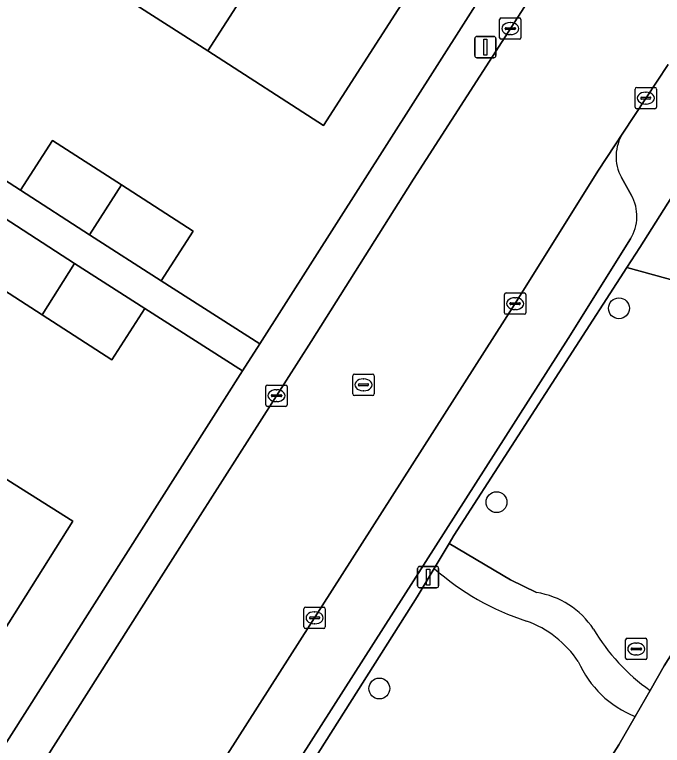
# Model space of a CAD drawing. Extents: x 159039 to 160102, y 381214 to 382524.
# Drawn here: x 159337.93 to 159368.3, y 381848.96 to 381883.21 of the extents above; entities that cross this region are included whole.
import ezdxf

# ---------------------------------------------------------------- set-up
doc = ezdxf.new("R2010")
doc.units = 0
for name, color, linetype in [('IMGEO_Boom', 7, 'Continuous'), ('IMGEO_Erf', 7, 'Continuous'), ('IMGEO_Groenvoorziening', 7, 'Continuous'), ('IMGEO_Kolk', 7, 'Continuous'), ('IMGEO_Lichtmast', 7, 'Continuous'), ('IMGEO_Pand', 7, 'Continuous'), ('IMGEO_Parkeervlak_open', 7, 'Continuous'), ('IMGEO_Rijbaan_lokaal_open', 7, 'Continuous'), ('IMGEO_Rioolput', 7, 'Continuous'), ('IMGEO_Voetpad_halfverhard', 7, 'Continuous'), ('IMGEO_Voetpad_open', 7, 'Continuous')]:
    doc.layers.add(name, color=color, linetype=linetype)

msp = doc.modelspace()

# ---------------------------------------------------------------- linework, layer by layer
at = {"layer": 'IMGEO_Boom'}
for centre in [(159366.267, 381869.441), (159360.526, 381860.353), (159355.031, 381851.622)]:
    msp.add_circle(centre, 0.489, dxfattribs=at)
at = {"layer": 'IMGEO_Erf'}
for points in [[(159359.86, 381887.675), (159359.727, 381887.759), (159350.052, 381893.861), (159332.365, 381905.434), (159330.306, 381901.885), (159335.73, 381898.391), (159340.897, 381895.062), (159346.193, 381891.651), (159351.372, 381888.315), (159356.797, 381884.82), (159352.409, 381878.007), (159346.983, 381881.502), (159341.804, 381884.838), (159338.51, 381886.96)], [(159338.51, 381886.96), (159337.13, 381884.818), (159335.128, 381886.107), (159336.508, 381888.249), (159331.341, 381891.577), (159325.917, 381895.071), (159321.381, 381888.03), (159321.89, 381887.702), (159325.177, 381885.584), (159324.166, 381884.015), (159327.732, 381881.718), (159329.234, 381884.051), (159332.464, 381881.971), (159335.828, 381879.804), (159334.325, 381877.472), (159338.207, 381874.971), (159339.709, 381877.304), (159342.939, 381875.224), (159346.303, 381873.057), (159344.8, 381870.725), (159349.432, 381867.776), (159360.21, 381884.703)], [(159336.081, 381846.809), (159348.622, 381866.504), (159344.033, 381869.426), (159342.487, 381867.025), (159339.221, 381869.129), (159335.891, 381871.274)], [(159335.266, 381862.856), (159340.655, 381859.458), (159336.243, 381852.461)]]:
    msp.add_lwpolyline(points, dxfattribs=at)
at = {"layer": 'IMGEO_Groenvoorziening'}
for points in [[(159372.198, 381880.139), (159367.239, 381872.292), (159366.633, 381871.354), (159372.721, 381869.68)], [(159372.721, 381869.68), (159366.633, 381871.354), (159358.524, 381858.795), (159358.302, 381858.425), (159361.185, 381856.719), (159362.405, 381856.12)], [(159367.724, 381851.534), (159368.38, 381852.687), (159375.795, 381864.415)], [(159357.599, 381857.253), (159356.8, 381855.922), (159348.816, 381843.306), (159349.956, 381842.576), (159351.386, 381840.481), (159351.417, 381840.452), (159352.153, 381839.772), (159354.123, 381838.332), (159356.566, 381837.77), (159358.779, 381837.209), (159366.269, 381848.977)], [(159366.269, 381848.977), (159367.032, 381850.318)]]:
    msp.add_lwpolyline(points, dxfattribs=at)
for centre, radius, start, end in [((159365.784, 381866.567), 12.4, 228.6903, 251.8997), ((159361.806, 381852.251), 3.915, 33.3775, 81.1955), ((159360.273, 381850.142), 4.926, 33.9119, 70.3152), ((159373.079, 381859.133), 9.296, 210.5682, 234.8257), ((159368.765, 381854.79), 4.796, 203.3253, 248.8159)]:
    msp.add_arc(centre, radius, start, end, dxfattribs=at)
at = {"layer": 'IMGEO_Kolk'}
for p, q in [((159360.746, 381883.049), (159361.598, 381883.049)), ((159360.671, 381882.123), (159360.671, 381882.975)), ((159361.159, 381882.829), (159361.184, 381882.829)), ((159361.672, 381882.975), (159361.672, 381882.123)), ((159360.93, 381882.543), (159360.93, 381882.555)), ((159361.368, 381882.506), (159360.97, 381882.506)), ((159360.973, 381882.592), (159361.371, 381882.592)), ((159361.414, 381882.555), (159361.414, 381882.543)), ((159361.598, 381882.049), (159360.746, 381882.049)), ((159361.182, 381882.269), (159361.157, 381882.269)), ((159367.027, 381878.865), (159367.027, 381879.717)), ((159367.102, 381879.791), (159367.954, 381879.791)), ((159368.028, 381879.717), (159368.028, 381878.865)), ((159367.286, 381879.285), (159367.286, 381879.297)), ((159367.724, 381879.248), (159367.326, 381879.248)), ((159367.329, 381879.334), (159367.727, 381879.334)), ((159367.515, 381879.571), (159367.54, 381879.571)), ((159367.77, 381879.297), (159367.77, 381879.285)), ((159367.538, 381879.011), (159367.513, 381879.011)), ((159367.954, 381878.791), (159367.102, 381878.791)), ((159360.899, 381869.233), (159360.899, 381870.085)), ((159360.974, 381870.159), (159361.826, 381870.159)), ((159361.9, 381870.085), (159361.9, 381869.233)), ((159361.158, 381869.653), (159361.158, 381869.665)), ((159361.201, 381869.702), (159361.599, 381869.702)), ((159361.387, 381869.939), (159361.412, 381869.939)), ((159361.642, 381869.665), (159361.642, 381869.653)), ((159361.596, 381869.616), (159361.198, 381869.616)), ((159361.41, 381869.379), (159361.385, 381869.379)), ((159361.826, 381869.159), (159360.974, 381869.159)), ((159349.71, 381864.92), (159349.71, 381865.772)), ((159349.785, 381865.846), (159350.637, 381865.846)), ((159350.198, 381865.626), (159350.223, 381865.626)), ((159350.711, 381865.772), (159350.711, 381864.92)), ((159349.969, 381865.34), (159349.969, 381865.352)), ((159350.407, 381865.303), (159350.009, 381865.303)), ((159350.012, 381865.389), (159350.41, 381865.389)), ((159350.453, 381865.352), (159350.453, 381865.34)), ((159350.221, 381865.066), (159350.196, 381865.066)), ((159350.637, 381864.846), (159349.785, 381864.846)), ((159351.495, 381854.508), (159351.495, 381855.36)), ((159351.57, 381855.434), (159352.422, 381855.434)), ((159352.496, 381855.36), (159352.496, 381854.508)), ((159351.754, 381854.928), (159351.754, 381854.94)), ((159351.797, 381854.977), (159352.195, 381854.977)), ((159351.983, 381855.214), (159352.008, 381855.214)), ((159352.238, 381854.94), (159352.238, 381854.928)), ((159352.192, 381854.891), (159351.794, 381854.891)), ((159352.006, 381854.654), (159351.981, 381854.654)), ((159352.422, 381854.434), (159351.57, 381854.434))]:
    msp.add_line(p, q, dxfattribs=at)
for points in [[(159360.746, 381883.049), (159361.598, 381883.049)], [(159360.671, 381882.123), (159360.671, 381882.975)], [(159361.672, 381882.975), (159361.672, 381882.123)], [(159361.598, 381882.049), (159360.746, 381882.049)], [(159367.027, 381878.865), (159367.027, 381879.717)], [(159367.102, 381879.791), (159367.954, 381879.791)], [(159368.028, 381879.717), (159368.028, 381878.865)], [(159367.954, 381878.791), (159367.102, 381878.791)], [(159360.899, 381869.233), (159360.899, 381870.085)], [(159360.974, 381870.159), (159361.826, 381870.159)], [(159361.9, 381870.085), (159361.9, 381869.233)], [(159361.826, 381869.159), (159360.974, 381869.159)], [(159349.71, 381864.92), (159349.71, 381865.772)], [(159349.785, 381865.846), (159350.637, 381865.846)], [(159350.711, 381865.772), (159350.711, 381864.92)], [(159350.637, 381864.846), (159349.785, 381864.846)], [(159351.495, 381854.508), (159351.495, 381855.36)], [(159351.57, 381855.434), (159352.422, 381855.434)], [(159352.496, 381855.36), (159352.496, 381854.508)], [(159352.422, 381854.434), (159351.57, 381854.434)]]:
    msp.add_lwpolyline(points, dxfattribs=at)
for centre, radius, start, end in [((159360.748, 381882.973), 0.0765, 91.552, 178.448), ((159360.748, 381882.973), 0.0765, 91.552, 178.448), ((159361.596, 381882.973), 0.0765, 1.552, 88.448), ((159361.596, 381882.973), 0.0765, 1.552, 88.448), ((159360.97, 381882.552), 0.0403, 85.8775, 175.7526), ((159360.967, 381882.542), 0.0366, 178.938, 274.7102), ((159361.371, 381882.549), 0.043, 264.8664, 352.4533), ((159361.375, 381882.554), 0.0386, 1.7309, 96.639), ((159360.748, 381882.125), 0.0765, 181.552, 268.448), ((159360.748, 381882.125), 0.0765, 181.552, 268.448), ((159361.596, 381882.125), 0.0765, 271.552, 358.448), ((159361.596, 381882.125), 0.0765, 271.552, 358.448), ((159367.104, 381879.715), 0.0765, 91.552, 178.448), ((159367.104, 381879.715), 0.0765, 91.552, 178.448), ((159367.952, 381879.715), 0.0765, 1.552, 88.448), ((159367.952, 381879.715), 0.0765, 1.552, 88.448), ((159367.326, 381879.294), 0.0403, 85.8775, 175.7526), ((159367.323, 381879.284), 0.0366, 178.938, 274.7102), ((159367.727, 381879.291), 0.043, 264.8664, 352.4533), ((159367.731, 381879.296), 0.0386, 1.7309, 96.639), ((159367.104, 381878.867), 0.0765, 181.552, 268.448), ((159367.104, 381878.867), 0.0765, 181.552, 268.448), ((159367.952, 381878.867), 0.0765, 271.552, 358.448), ((159367.952, 381878.867), 0.0765, 271.552, 358.448), ((159360.976, 381870.083), 0.0765, 91.552, 178.448), ((159360.976, 381870.083), 0.0765, 91.552, 178.448), ((159361.824, 381870.083), 0.0765, 1.552, 88.448), ((159361.824, 381870.083), 0.0765, 1.552, 88.448), ((159361.198, 381869.662), 0.0403, 85.8775, 175.7526), ((159361.195, 381869.652), 0.0366, 178.938, 274.7102), ((159361.599, 381869.659), 0.043, 264.8664, 352.4533), ((159361.603, 381869.664), 0.0386, 1.7309, 96.639), ((159360.976, 381869.235), 0.0765, 181.552, 268.448), ((159360.976, 381869.235), 0.0765, 181.552, 268.448), ((159361.824, 381869.235), 0.0765, 271.552, 358.448), ((159361.824, 381869.235), 0.0765, 271.552, 358.448), ((159349.787, 381865.77), 0.0765, 91.552, 178.448), ((159349.787, 381865.77), 0.0765, 91.552, 178.448), ((159350.635, 381865.77), 0.0765, 1.552, 88.448), ((159350.635, 381865.77), 0.0765, 1.552, 88.448), ((159350.009, 381865.349), 0.0403, 85.8775, 175.7526), ((159350.006, 381865.339), 0.0366, 178.938, 274.7102), ((159350.41, 381865.346), 0.043, 264.8664, 352.4533), ((159350.414, 381865.351), 0.0386, 1.7309, 96.639), ((159349.787, 381864.922), 0.0765, 181.552, 268.448), ((159349.787, 381864.922), 0.0765, 181.552, 268.448), ((159350.635, 381864.922), 0.0765, 271.552, 358.448), ((159350.635, 381864.922), 0.0765, 271.552, 358.448), ((159351.572, 381855.358), 0.0765, 91.552, 178.448), ((159351.572, 381855.358), 0.0765, 91.552, 178.448), ((159352.42, 381855.358), 0.0765, 1.552, 88.448), ((159352.42, 381855.358), 0.0765, 1.552, 88.448), ((159351.794, 381854.937), 0.0403, 85.8775, 175.7526), ((159351.791, 381854.927), 0.0366, 178.938, 274.7102), ((159352.195, 381854.934), 0.043, 264.8664, 352.4533), ((159352.199, 381854.939), 0.0386, 1.7309, 96.639), ((159351.572, 381854.51), 0.0765, 181.552, 268.448), ((159351.572, 381854.51), 0.0765, 181.552, 268.448), ((159352.42, 381854.51), 0.0765, 271.552, 358.448), ((159352.42, 381854.51), 0.0765, 271.552, 358.448)]:
    msp.add_arc(centre, radius, start, end, dxfattribs=at)
for centre, major_axis, ratio, start_param, end_param in [((159361.158, 381882.549), (-0.387, 0.002), 0.722429, 4.712389, 7.853982), ((159361.183, 381882.549), (-0.39, 0.002), 0.717154, 1.570796, 4.712389), ((159367.514, 381879.291), (-0.387, 0.002), 0.722429, 4.712389, 7.853982), ((159367.539, 381879.291), (-0.39, 0.002), 0.717154, 1.570796, 4.712389), ((159361.386, 381869.659), (-0.387, 0.002), 0.722429, 4.712389, 7.853982), ((159361.411, 381869.659), (-0.39, 0.002), 0.717154, 1.570796, 4.712389), ((159350.197, 381865.346), (-0.387, 0.002), 0.722429, 4.712389, 7.853982), ((159350.222, 381865.346), (-0.39, 0.002), 0.717154, 1.570796, 4.712389), ((159351.982, 381854.934), (-0.387, 0.002), 0.722429, 4.712389, 7.853982), ((159352.007, 381854.934), (-0.39, 0.002), 0.717154, 1.570796, 4.712389)]:
    msp.add_ellipse(centre, major_axis=major_axis, ratio=ratio, start_param=start_param, end_param=end_param, dxfattribs=at)
at = {"layer": 'IMGEO_Lichtmast'}
for p, q in [((159359.506, 381881.284), (159359.506, 381882.084)), ((159359.506, 381882.084), (159359.506, 381881.284)), ((159359.606, 381882.184), (159360.396, 381882.184)), ((159360.396, 381882.184), (159359.606, 381882.184)), ((159360.496, 381882.084), (159360.496, 381881.284)), ((159360.496, 381881.284), (159360.496, 381882.084)), ((159360.396, 381881.184), (159359.606, 381881.184)), ((159359.606, 381881.184), (159360.396, 381881.184)), ((159356.922, 381857.342), (159357.712, 381857.342)), ((159357.712, 381857.342), (159356.922, 381857.342)), ((159356.822, 381856.442), (159356.822, 381857.242)), ((159356.822, 381857.242), (159356.822, 381856.442)), ((159357.812, 381857.242), (159357.812, 381856.442)), ((159357.812, 381856.442), (159357.812, 381857.242)), ((159357.712, 381856.342), (159356.922, 381856.342)), ((159356.922, 381856.342), (159357.712, 381856.342))]:
    msp.add_line(p, q, dxfattribs=at)
for points in [[(159359.926, 381882.059), (159360.076, 381882.059), (159360.076, 381881.309), (159359.926, 381881.309), (159359.926, 381882.059)], [(159357.242, 381857.217), (159357.392, 381857.217), (159357.392, 381856.467), (159357.242, 381856.467), (159357.242, 381857.217)]]:
    msp.add_lwpolyline(points, dxfattribs=at)
for centre, start, end in [((159359.606, 381882.084), 90, 180), ((159359.606, 381882.084), 90, 180), ((159360.396, 381882.084), 0, 90), ((159360.396, 381882.084), 360, 90), ((159359.606, 381881.284), 180, 270), ((159359.606, 381881.284), 180, 270), ((159360.396, 381881.284), 270, 0), ((159360.396, 381881.284), 270, 0), ((159356.922, 381857.242), 90, 180), ((159356.922, 381857.242), 90, 180), ((159357.712, 381857.242), 0, 90), ((159357.712, 381857.242), 360, 90), ((159356.922, 381856.442), 180, 270), ((159356.922, 381856.442), 180, 270), ((159357.712, 381856.442), 270, 0), ((159357.712, 381856.442), 270, 0)]:
    msp.add_arc(centre, 0.1, start, end, dxfattribs=at)
at = {"layer": 'IMGEO_Pand'}
for points in [[(159346.193, 381891.651), (159341.804, 381884.838), (159346.983, 381881.502), (159351.372, 381888.315)], [(159351.372, 381888.315), (159346.983, 381881.502), (159352.409, 381878.007), (159356.797, 381884.82)], [(159341.436, 381872.891), (159342.939, 381875.224), (159339.709, 381877.304), (159338.207, 381874.971)], [(159341.436, 381872.891), (159344.8, 381870.725), (159346.303, 381873.057), (159342.939, 381875.224)], [(159340.744, 381871.544), (159337.437, 381873.674), (159335.891, 381871.274), (159339.221, 381869.129)], [(159340.744, 381871.544), (159339.221, 381869.129), (159342.487, 381867.025), (159344.033, 381869.426)], [(159335.266, 381862.856), (159330.854, 381855.859), (159336.243, 381852.461), (159340.655, 381859.458)]]:
    msp.add_lwpolyline(points, close=True, dxfattribs=at)
at = {"layer": 'IMGEO_Parkeervlak_open'}
for points in [[(159366.451, 381877.655), (159365.312, 381875.921), (159361.37, 381869.614), (159353.758, 381857.696), (159347.915, 381848.544), (159342.307, 381839.702), (159338.189, 381833.159)], [(159366.853, 381874.735), (159366.38, 381875.576)], [(159342.881, 381835.025), (159344.824, 381838.112), (159350.427, 381846.945), (159363.887, 381868.023), (159366.807, 381872.694)]]:
    msp.add_lwpolyline(points, dxfattribs=at)
for centre, radius, start, end in [((159368.194, 381876.555), 2.061, 147.7395, 208.3486), ((159365.11, 381873.753), 2, 328.0225, 29.3953)]:
    msp.add_arc(centre, radius, start, end, dxfattribs=at)
at = {"layer": 'IMGEO_Rijbaan_lokaal_open'}
for points in [[(159362.58, 381884.718), (159360.926, 381882.168), (159356.637, 381875.498), (159351.829, 381867.879), (159346.625, 381859.725), (159344.796, 381856.852), (159338.933, 381847.625), (159336.942, 381844.497), (159334.478, 381840.625), (159330.797, 381834.853), (159326.419, 381827.963), (159321.864, 381820.8), (159320.125, 381817.973), (159311.921, 381805.102), (159310.811, 381803.315), (159308.615, 381799.847), (159306.477, 381796.428), (159304.022, 381792.596)], [(159331.013, 381821.972), (159336.748, 381830.974), (159337.644, 381832.292), (159338.189, 381833.159), (159342.307, 381839.702), (159347.915, 381848.544), (159353.758, 381857.696), (159361.37, 381869.614), (159365.312, 381875.921), (159366.451, 381877.655), (159367.537, 381879.308), (159368.58, 381880.87)]]:
    msp.add_lwpolyline(points, dxfattribs=at)
at = {"layer": 'IMGEO_Rioolput'}
for p, q in [((159353.787, 381865.429), (159353.787, 381866.281)), ((159353.862, 381866.355), (159354.714, 381866.355)), ((159354.788, 381866.281), (159354.788, 381865.429)), ((159354.089, 381865.898), (159354.487, 381865.898)), ((159354.275, 381866.135), (159354.3, 381866.135)), ((159354.046, 381865.849), (159354.046, 381865.861)), ((159354.484, 381865.812), (159354.086, 381865.812)), ((159354.298, 381865.575), (159354.273, 381865.575)), ((159354.53, 381865.861), (159354.53, 381865.849)), ((159354.714, 381865.355), (159353.862, 381865.355)), ((159366.578, 381853.049), (159366.578, 381853.901)), ((159366.653, 381853.975), (159367.505, 381853.975)), ((159367.579, 381853.901), (159367.579, 381853.049)), ((159367.066, 381853.755), (159367.091, 381853.755)), ((159366.837, 381853.469), (159366.837, 381853.481)), ((159367.275, 381853.432), (159366.877, 381853.432)), ((159366.88, 381853.518), (159367.278, 381853.518)), ((159367.321, 381853.481), (159367.321, 381853.469)), ((159367.505, 381852.975), (159366.653, 381852.975)), ((159367.089, 381853.195), (159367.064, 381853.195))]:
    msp.add_line(p, q, dxfattribs=at)
for points in [[(159353.787, 381865.429), (159353.787, 381866.281)], [(159353.862, 381866.355), (159354.714, 381866.355)], [(159354.788, 381866.281), (159354.788, 381865.429)], [(159354.714, 381865.355), (159353.862, 381865.355)], [(159366.578, 381853.049), (159366.578, 381853.901)], [(159366.653, 381853.975), (159367.505, 381853.975)], [(159367.579, 381853.901), (159367.579, 381853.049)], [(159367.505, 381852.975), (159366.653, 381852.975)]]:
    msp.add_lwpolyline(points, dxfattribs=at)
for centre, radius, start, end in [((159353.864, 381866.279), 0.0765, 91.552, 178.448), ((159353.864, 381866.279), 0.0765, 91.552, 178.448), ((159354.712, 381866.279), 0.0765, 1.552, 88.448), ((159354.712, 381866.279), 0.0765, 1.552, 88.448), ((159354.086, 381865.858), 0.0403, 85.8775, 175.7526), ((159354.491, 381865.86), 0.0386, 1.7309, 96.639), ((159354.083, 381865.848), 0.0366, 178.938, 274.7102), ((159354.487, 381865.855), 0.043, 264.8664, 352.4533), ((159353.864, 381865.431), 0.0765, 181.552, 268.448), ((159353.864, 381865.431), 0.0765, 181.552, 268.448), ((159354.712, 381865.431), 0.0765, 271.552, 358.448), ((159354.712, 381865.431), 0.0765, 271.552, 358.448), ((159366.655, 381853.899), 0.0765, 91.552, 178.448), ((159366.655, 381853.899), 0.0765, 91.552, 178.448), ((159367.503, 381853.899), 0.0765, 1.552, 88.448), ((159367.503, 381853.899), 0.0765, 1.552, 88.448), ((159366.877, 381853.478), 0.0403, 85.8775, 175.7526), ((159366.874, 381853.468), 0.0366, 178.938, 274.7102), ((159367.278, 381853.475), 0.043, 264.8664, 352.4533), ((159367.282, 381853.48), 0.0386, 1.7309, 96.639), ((159366.655, 381853.051), 0.0765, 181.552, 268.448), ((159366.655, 381853.051), 0.0765, 181.552, 268.448), ((159367.503, 381853.051), 0.0765, 271.552, 358.448), ((159367.503, 381853.051), 0.0765, 271.552, 358.448)]:
    msp.add_arc(centre, radius, start, end, dxfattribs=at)
for centre, major_axis, ratio, start_param, end_param in [((159354.274, 381865.855), (-0.387, 0.002), 0.722429, 4.712389, 7.853982), ((159354.299, 381865.855), (-0.39, 0.002), 0.717154, 1.570796, 4.712389), ((159367.065, 381853.475), (-0.387, 0.002), 0.722429, 4.712389, 7.853982), ((159367.09, 381853.475), (-0.39, 0.002), 0.717154, 1.570796, 4.712389)]:
    msp.add_ellipse(centre, major_axis=major_axis, ratio=ratio, start_param=start_param, end_param=end_param, dxfattribs=at)
at = {"layer": 'IMGEO_Voetpad_halfverhard'}
for points in [[(159358.302, 381858.425), (159357.599, 381857.253)], [(159362.405, 381856.12), (159361.185, 381856.719), (159358.302, 381858.425)], [(159367.032, 381850.318), (159367.724, 381851.534)]]:
    msp.add_lwpolyline(points, dxfattribs=at)
for centre, radius, start, end in [((159365.784, 381866.567), 12.4, 228.6903, 251.8997), ((159361.806, 381852.251), 3.915, 33.3775, 81.1955), ((159360.273, 381850.142), 4.926, 33.9119, 70.3152), ((159373.079, 381859.133), 9.296, 210.5682, 234.8257), ((159368.765, 381854.79), 4.796, 203.3253, 248.8159)]:
    msp.add_arc(centre, radius, start, end, dxfattribs=at)
at = {"layer": 'IMGEO_Voetpad_open'}
for points in [[(159360.21, 381884.703), (159349.432, 381867.776), (159348.622, 381866.504), (159336.081, 381846.809), (159334.772, 381844.828), (159333.091, 381842.053), (159331.792, 381840.041), (159319.263, 381820.297), (159318.408, 381818.949), (159308.582, 381803.464), (159307.369, 381801.54), (159304.374, 381796.799)], [(159338.933, 381847.625), (159344.796, 381856.852), (159346.625, 381859.725), (159351.829, 381867.879), (159356.637, 381875.498), (159360.926, 381882.168), (159362.58, 381884.718)], [(159368.58, 381880.87), (159367.537, 381879.308), (159366.451, 381877.655)], [(159343.419, 381834.788), (159348.023, 381842.053), (159348.816, 381843.306), (159356.8, 381855.922), (159357.599, 381857.253), (159358.302, 381858.425), (159358.524, 381858.795), (159366.633, 381871.354), (159367.239, 381872.292), (159372.198, 381880.139)], [(159366.38, 381875.576), (159366.853, 381874.735)], [(159381.665, 381873.699), (159380.556, 381871.945), (159375.795, 381864.415), (159368.38, 381852.687), (159367.724, 381851.534), (159367.032, 381850.318), (159366.269, 381848.977), (159358.779, 381837.209), (159354.639, 381830.704), (159354.068, 381829.807), (159353.284, 381828.575)], [(159366.807, 381872.694), (159363.887, 381868.023), (159350.427, 381846.945), (159344.824, 381838.112), (159342.881, 381835.025)]]:
    msp.add_lwpolyline(points, dxfattribs=at)
msp.add_lwpolyline([(159334.325, 381877.472), (159330.961, 381879.638), (159327.732, 381881.718), (159324.166, 381884.015), (159323.754, 381883.376), (159323.286, 381882.649), (159327.071, 381880.211), (159330.378, 381878.081), (159333.667, 381875.963), (159337.437, 381873.674), (159340.744, 381871.544), (159344.033, 381869.426), (159348.622, 381866.504), (159349.432, 381867.776), (159344.8, 381870.725), (159341.436, 381872.891), (159338.207, 381874.971)], close=True, dxfattribs=at)
for centre, radius, start, end in [((159368.194, 381876.555), 2.061, 147.7395, 208.3486), ((159365.11, 381873.753), 2, 328.0225, 29.3953)]:
    msp.add_arc(centre, radius, start, end, dxfattribs=at)

doc.saveas('drawing.dxf')
